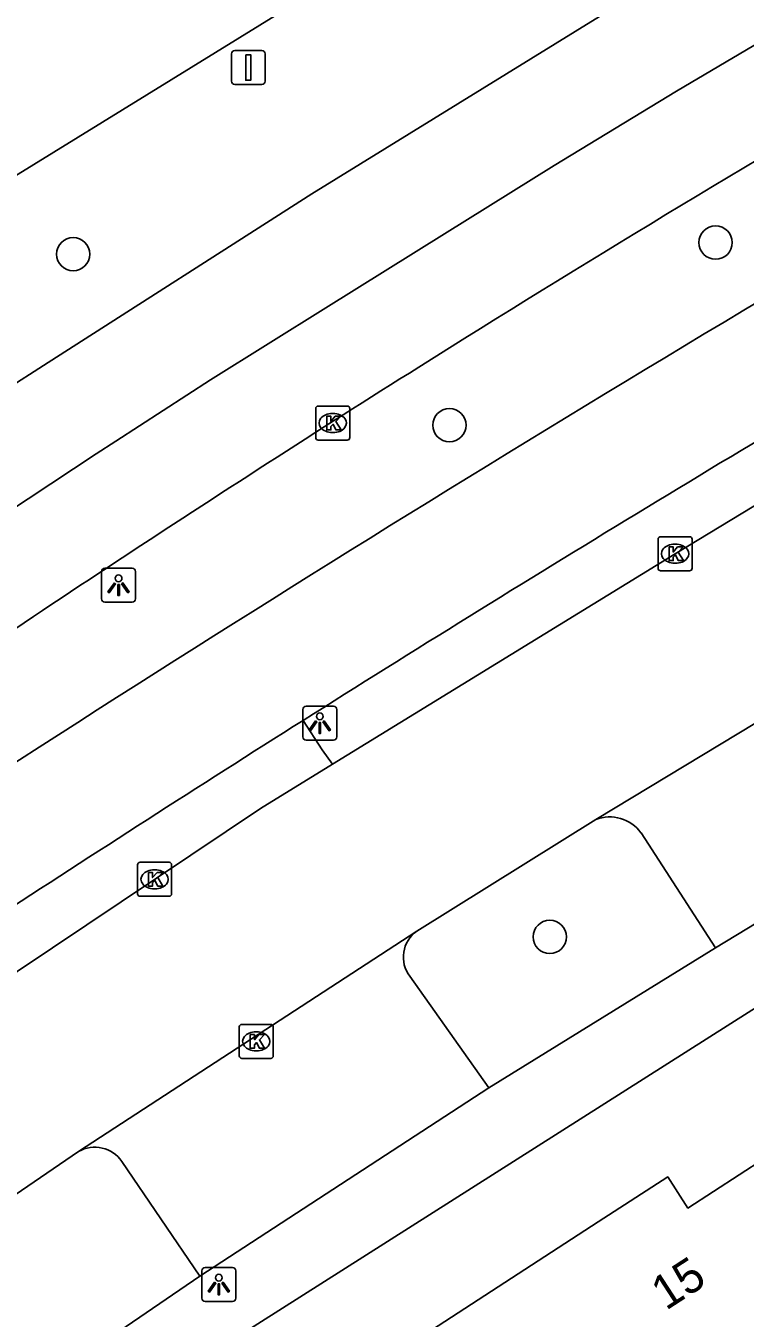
# Model space of a CAD drawing. Extents: x 157793 to 159380, y 380882 to 382313.
# Drawn here: x 159294.62 to 159315.75, y 382247.17 to 382285.17 of the extents above; entities that cross this region are included whole.
import ezdxf

# ---------------------------------------------------------------- set-up
doc = ezdxf.new("R2010")
doc.units = 0
for name, color, linetype in [('IMGEO_Boom', 7, 'Continuous'), ('IMGEO_Fietspad_gesloten', 7, 'Continuous'), ('IMGEO_Haag', 7, 'Continuous'), ('IMGEO_Kolk', 7, 'Continuous'), ('IMGEO_Lichtpunt', 7, 'Continuous'), ('IMGEO_Pand', 7, 'Continuous'), ('IMGEO_Pand_nummerreeks', 7, 'Continuous'), ('IMGEO_Parkeervlak_open', 7, 'Continuous'), ('IMGEO_Rijbaan_lokaal_open', 7, 'Continuous'), ('IMGEO_Rijbaan_regionaal_gesloten', 7, 'Continuous'), ('IMGEO_Verkeersbordpaal', 7, 'Continuous'), ('IMGEO_Voetpad_open', 7, 'Continuous')]:
    doc.layers.add(name, color=color, linetype=linetype)

msp = doc.modelspace()

# ---------------------------------------------------------------- linework, layer by layer
at = {"layer": 'IMGEO_Boom'}
for centre in [(159314.881, 382278.798), (159296.008, 382278.457), (159307.06, 382273.43), (159310.009, 382258.381)]:
    msp.add_circle(centre, 0.489, dxfattribs=at)
at = {"layer": 'IMGEO_Fietspad_gesloten'}
for centre, radius, start, end in [((159710.092, 381618.253), 767.616, 120.612637, 123.84624), ((159679.523, 381668.478), 705.328, 120.415184, 122.287443), ((159675.057, 381675.887), 696.679, 122.302423, 124.088238)]:
    msp.add_arc(centre, radius, start, end, dxfattribs=at)
at = {"layer": 'IMGEO_Haag'}
msp.add_lwpolyline([(159303.623, 382263.459), (159303.325, 382263.881), (159302.76, 382264.747)], dxfattribs=at)
at = {"layer": 'IMGEO_Kolk'}
for p, q in [((159303.134, 382273.065), (159303.134, 382273.917)), ((159303.209, 382273.991), (159304.061, 382273.991)), ((159303.622, 382273.771), (159303.647, 382273.771)), ((159304.135, 382273.917), (159304.135, 382273.065)), ((159304.061, 382272.991), (159303.209, 382272.991)), ((159303.645, 382273.211), (159303.62, 382273.211)), ((159313.191, 382269.223), (159313.191, 382270.075)), ((159313.266, 382270.149), (159314.118, 382270.149)), ((159313.679, 382269.929), (159313.704, 382269.929)), ((159314.192, 382270.075), (159314.192, 382269.223)), ((159314.118, 382269.149), (159313.266, 382269.149)), ((159313.702, 382269.369), (159313.677, 382269.369)), ((159297.899, 382259.65), (159297.899, 382260.502)), ((159297.974, 382260.576), (159298.826, 382260.576)), ((159298.387, 382260.356), (159298.412, 382260.356)), ((159298.9, 382260.502), (159298.9, 382259.65)), ((159298.41, 382259.796), (159298.385, 382259.796)), ((159298.826, 382259.576), (159297.974, 382259.576)), ((159300.961, 382255.81), (159301.813, 382255.81)), ((159300.886, 382254.884), (159300.886, 382255.736)), ((159301.374, 382255.59), (159301.399, 382255.59)), ((159301.887, 382255.736), (159301.887, 382254.884)), ((159301.813, 382254.81), (159300.961, 382254.81)), ((159301.397, 382255.03), (159301.372, 382255.03))]:
    msp.add_line(p, q, dxfattribs=at)
for points in [[(159303.134, 382273.065), (159303.134, 382273.917)], [(159303.209, 382273.991), (159304.061, 382273.991)], [(159303.455, 382273.691), (159303.578, 382273.691), (159303.578, 382273.54), (159303.708, 382273.691), (159303.872, 382273.691), (159303.726, 382273.54), (159303.879, 382273.291), (159303.727, 382273.291), (159303.642, 382273.455), (159303.578, 382273.388), (159303.578, 382273.291), (159303.455, 382273.291), (159303.455, 382273.691)], [(159304.135, 382273.917), (159304.135, 382273.065)], [(159304.061, 382272.991), (159303.209, 382272.991)], [(159313.191, 382269.223), (159313.191, 382270.075)], [(159313.266, 382270.149), (159314.118, 382270.149)], [(159314.192, 382270.075), (159314.192, 382269.223)], [(159313.512, 382269.849), (159313.635, 382269.849), (159313.635, 382269.698), (159313.765, 382269.849), (159313.929, 382269.849), (159313.783, 382269.698), (159313.936, 382269.449), (159313.784, 382269.449), (159313.699, 382269.613), (159313.635, 382269.546), (159313.635, 382269.449), (159313.512, 382269.449), (159313.512, 382269.849)], [(159314.118, 382269.149), (159313.266, 382269.149)], [(159297.899, 382259.65), (159297.899, 382260.502)], [(159297.974, 382260.576), (159298.826, 382260.576)], [(159298.9, 382260.502), (159298.9, 382259.65)], [(159298.22, 382260.276), (159298.343, 382260.276), (159298.343, 382260.125), (159298.473, 382260.276), (159298.637, 382260.276), (159298.491, 382260.125), (159298.644, 382259.876), (159298.492, 382259.876), (159298.407, 382260.04), (159298.343, 382259.973), (159298.343, 382259.876), (159298.22, 382259.876), (159298.22, 382260.276)], [(159298.826, 382259.576), (159297.974, 382259.576)], [(159300.961, 382255.81), (159301.813, 382255.81)], [(159300.886, 382254.884), (159300.886, 382255.736)], [(159301.207, 382255.51), (159301.33, 382255.51), (159301.33, 382255.359), (159301.46, 382255.51), (159301.624, 382255.51), (159301.478, 382255.359), (159301.631, 382255.11), (159301.479, 382255.11), (159301.394, 382255.274), (159301.33, 382255.207), (159301.33, 382255.11), (159301.207, 382255.11), (159301.207, 382255.51)], [(159301.887, 382255.736), (159301.887, 382254.884)], [(159301.813, 382254.81), (159300.961, 382254.81)]]:
    msp.add_lwpolyline(points, dxfattribs=at)
for centre, start, end in [((159303.211, 382273.915), 91.552, 178.448), ((159303.211, 382273.915), 91.552, 178.448), ((159304.059, 382273.915), 1.552, 88.448), ((159304.059, 382273.915), 1.552, 88.448), ((159303.211, 382273.067), 181.552, 268.448), ((159303.211, 382273.067), 181.552, 268.448), ((159304.059, 382273.067), 271.552, 358.448), ((159304.059, 382273.067), 271.552, 358.448), ((159313.268, 382270.073), 91.552, 178.448), ((159313.268, 382270.073), 91.552, 178.448), ((159314.116, 382270.073), 1.552, 88.448), ((159314.116, 382270.073), 1.552, 88.448), ((159313.268, 382269.225), 181.552, 268.448), ((159313.268, 382269.225), 181.552, 268.448), ((159314.116, 382269.225), 271.552, 358.448), ((159314.116, 382269.225), 271.552, 358.448), ((159297.976, 382260.5), 91.552, 178.448), ((159297.976, 382260.5), 91.552, 178.448), ((159298.824, 382260.5), 1.552, 88.448), ((159298.824, 382260.5), 1.552, 88.448), ((159297.976, 382259.652), 181.552, 268.448), ((159297.976, 382259.652), 181.552, 268.448), ((159298.824, 382259.652), 271.552, 358.448), ((159298.824, 382259.652), 271.552, 358.448), ((159300.963, 382255.734), 91.552, 178.448), ((159300.963, 382255.734), 91.552, 178.448), ((159301.811, 382255.734), 1.552, 88.448), ((159301.811, 382255.734), 1.552, 88.448), ((159300.963, 382254.886), 181.552, 268.448), ((159300.963, 382254.886), 181.552, 268.448), ((159301.811, 382254.886), 271.552, 358.448), ((159301.811, 382254.886), 271.552, 358.448)]:
    msp.add_arc(centre, 0.0765, start, end, dxfattribs=at)
for centre, major_axis, ratio, start_param, end_param in [((159303.621, 382273.491), (-0.387, 0.002), 0.722429, 4.712389, 7.853982), ((159303.646, 382273.491), (-0.39, 0.002), 0.717154, 1.570796, 4.712389), ((159313.678, 382269.649), (-0.387, 0.002), 0.722429, 4.712389, 7.853982), ((159313.703, 382269.649), (-0.39, 0.002), 0.717154, 1.570796, 4.712389), ((159298.386, 382260.076), (-0.387, 0.002), 0.722429, 4.712389, 7.853982), ((159298.411, 382260.076), (-0.39, 0.002), 0.717154, 1.570796, 4.712389), ((159301.373, 382255.31), (-0.387, 0.002), 0.722429, 4.712389, 7.853982), ((159301.398, 382255.31), (-0.39, 0.002), 0.717154, 1.570796, 4.712389)]:
    msp.add_ellipse(centre, major_axis=major_axis, ratio=ratio, start_param=start_param, end_param=end_param, dxfattribs=at)
at = {"layer": 'IMGEO_Lichtpunt'}
for p, q in [((159296.843, 382269.128), (159296.843, 382268.321)), ((159296.843, 382269.128), (159296.843, 382268.321)), ((159297.745, 382269.223), (159296.937, 382269.223)), ((159297.745, 382269.223), (159296.937, 382269.223)), ((159297.839, 382268.321), (159297.839, 382269.128)), ((159297.839, 382268.321), (159297.839, 382269.128)), ((159296.937, 382268.227), (159297.745, 382268.227)), ((159296.937, 382268.227), (159297.745, 382268.227)), ((159302.755, 382265.07), (159302.755, 382264.263)), ((159302.755, 382265.07), (159302.755, 382264.263)), ((159303.657, 382265.165), (159302.849, 382265.165)), ((159303.657, 382265.165), (159302.849, 382265.165)), ((159303.751, 382264.263), (159303.751, 382265.07)), ((159303.751, 382264.263), (159303.751, 382265.07)), ((159302.849, 382264.169), (159303.657, 382264.169)), ((159302.849, 382264.169), (159303.657, 382264.169)), ((159300.69, 382248.659), (159299.882, 382248.659)), ((159300.69, 382248.659), (159299.882, 382248.659)), ((159299.788, 382248.564), (159299.788, 382247.757)), ((159299.788, 382248.564), (159299.788, 382247.757)), ((159300.784, 382247.757), (159300.784, 382248.564)), ((159300.784, 382247.757), (159300.784, 382248.564)), ((159299.882, 382247.663), (159300.69, 382247.663)), ((159299.882, 382247.663), (159300.69, 382247.663))]:
    msp.add_line(p, q, dxfattribs=at)
for points in [[(159297.217, 382268.792), (159297.256, 382268.764), (159297.068, 382268.502), (159297.03, 382268.529), (159297.217, 382268.792)], [(159297.319, 382268.744), (159297.366, 382268.744), (159297.366, 382268.422), (159297.319, 382268.422), (159297.319, 382268.744)], [(159297.429, 382268.764), (159297.467, 382268.791), (159297.654, 382268.529), (159297.615, 382268.501), (159297.429, 382268.764)], [(159303.129, 382264.734), (159303.168, 382264.706), (159302.98, 382264.444), (159302.942, 382264.471), (159303.129, 382264.734)], [(159303.231, 382264.686), (159303.278, 382264.686), (159303.278, 382264.364), (159303.231, 382264.364), (159303.231, 382264.686)], [(159303.341, 382264.706), (159303.379, 382264.733), (159303.566, 382264.471), (159303.527, 382264.443), (159303.341, 382264.706)], [(159300.162, 382248.228), (159300.201, 382248.2), (159300.013, 382247.938), (159299.975, 382247.965), (159300.162, 382248.228)], [(159300.374, 382248.2), (159300.412, 382248.227), (159300.599, 382247.965), (159300.56, 382247.937), (159300.374, 382248.2)], [(159300.264, 382248.18), (159300.311, 382248.18), (159300.311, 382247.858), (159300.264, 382247.858), (159300.264, 382248.18)]]:
    msp.add_lwpolyline(points, dxfattribs=at)
for centre in [(159297.342, 382268.926), (159303.254, 382264.868), (159300.287, 382248.362)]:
    msp.add_circle(centre, 0.0994, dxfattribs=at)
for centre, start, end in [((159296.937, 382269.128), 90, 180), ((159296.937, 382269.128), 90, 180), ((159297.745, 382269.128), 0, 90), ((159297.745, 382269.128), 0, 90), ((159296.937, 382268.321), 180, 270), ((159296.937, 382268.321), 180, 270), ((159297.745, 382268.321), 270, 0), ((159297.745, 382268.321), 270, 360), ((159302.849, 382265.07), 90, 180), ((159302.849, 382265.07), 90, 180), ((159303.657, 382265.07), 0, 90), ((159303.657, 382265.07), 0, 90), ((159302.849, 382264.263), 180, 270), ((159302.849, 382264.263), 180, 270), ((159303.657, 382264.263), 270, 0), ((159303.657, 382264.263), 270, 360), ((159299.882, 382248.564), 90, 180), ((159299.882, 382248.564), 90, 180), ((159300.69, 382248.564), 0, 90), ((159300.69, 382248.564), 0, 90), ((159299.882, 382247.757), 180, 270), ((159299.882, 382247.757), 180, 270), ((159300.69, 382247.757), 270, 0), ((159300.69, 382247.757), 270, 360)]:
    msp.add_arc(centre, 0.0946, start, end, dxfattribs=at)
at = {"layer": 'IMGEO_Pand'}
msp.add_lwpolyline([(159330.363, 382251.201), (159331.021, 382250.202), (159330.718, 382250), (159330.24, 382249.682), (159332.197, 382246.688), (159332.965, 382247.178), (159339.82, 382236.676), (159336.591, 382232.859), (159319.981, 382213.224), (159303.352, 382238.788), (159300.626, 382242.979), (159311.433, 382250), (159313.473, 382251.325), (159314.068, 382250.41), (159317.084, 382252.368), (159316.491, 382253.281), (159317.515, 382253.949)], dxfattribs=at)
at = {"layer": 'IMGEO_Parkeervlak_open'}
for points in [[(159314.88, 382258.059), (159312.689, 382261.443)], [(159305.899, 382257.223), (159308.214, 382253.94)], [(159299.724, 382248.41), (159297.439, 382251.783)]]:
    msp.add_lwpolyline(points, dxfattribs=at)
for centre, radius, start, end in [((159311.771, 382260.777), 1.134, 35.9674, 111.2442), ((159306.638, 382257.789), 0.931, 125.2535, 217.4231), ((159296.642, 382251.222), 0.974, 35.1444, 119.1497)]:
    msp.add_arc(centre, radius, start, end, dxfattribs=at)
at = {"layer": 'IMGEO_Rijbaan_lokaal_open'}
for points in [[(159303.623, 382263.459), (159313.692, 382269.649), (159323.259, 382275.451), (159337.517, 382284.018), (159340.354, 382279.188)], [(159311.36, 382261.834), (159321.27, 382267.821)], [(159285.068, 382251.14), (159286.196, 382251.896), (159301.513, 382262.162), (159303.623, 382263.459)], [(159311.36, 382261.834), (159306.101, 382258.549)], [(159296.168, 382252.073), (159306.101, 382258.549)], [(159296.168, 382252.073), (159290.171, 382247.975)]]:
    msp.add_lwpolyline(points, dxfattribs=at)
at = {"layer": 'IMGEO_Rijbaan_regionaal_gesloten'}
for points in [[(159332.792, 382298.613), (159303.014, 382280.231), (159295.27, 382275.268), (159292.584, 382273.547), (159286.789, 382269.758), (159282.73, 382266.884)], [(159293.344, 382270.382), (159296.683, 382272.583), (159297.261, 382272.958), (159300.038, 382274.759), (159303.43, 382276.878), (159306.915, 382279.054), (159310.135, 382281.065), (159313.731, 382283.253), (159320.551, 382287.293), (159323.803, 382289.285), (159330.831, 382293.387), (159337.817, 382297.384), (159339.762, 382298.525)], [(159278.456, 382270.167), (159287.526, 382276.305), (159293.753, 382280.418), (159294.138, 382280.656), (159304.22, 382286.885)]]:
    msp.add_lwpolyline(points, dxfattribs=at)
for centre, radius, start, end in [((159575.344, 381847.272), 505.498, 120.24062, 122.17513), ((159573.743, 381849.82), 502.489, 122.17524, 124.57721)]:
    msp.add_arc(centre, radius, start, end, dxfattribs=at)
at = {"layer": 'IMGEO_Verkeersbordpaal'}
for p, q in [((159300.656, 382283.547), (159300.656, 382284.347)), ((159300.656, 382284.347), (159300.656, 382283.547)), ((159300.756, 382284.447), (159301.546, 382284.447)), ((159301.546, 382284.447), (159300.756, 382284.447)), ((159301.646, 382284.347), (159301.646, 382283.547)), ((159301.646, 382283.547), (159301.646, 382284.347)), ((159301.546, 382283.447), (159300.756, 382283.447)), ((159300.756, 382283.447), (159301.546, 382283.447))]:
    msp.add_line(p, q, dxfattribs=at)
msp.add_lwpolyline([(159301.076, 382284.322), (159301.226, 382284.322), (159301.226, 382283.572), (159301.076, 382283.572), (159301.076, 382284.322)], dxfattribs=at)
for centre, start, end in [((159300.756, 382284.347), 90, 180), ((159300.756, 382284.347), 90, 180), ((159301.546, 382284.347), 0, 90), ((159301.546, 382284.347), 360, 90), ((159300.756, 382283.547), 180, 270), ((159300.756, 382283.547), 180, 270), ((159301.546, 382283.547), 270, 0), ((159301.546, 382283.547), 270, 0)]:
    msp.add_arc(centre, 0.1, start, end, dxfattribs=at)
at = {"layer": 'IMGEO_Voetpad_open'}
for points in [[(159341.605, 382271.577), (159331.607, 382265.772), (159315.941, 382256.23), (159299.584, 382245.833), (159288.209, 382237.987)], [(159323.162, 382263.086), (159314.88, 382258.059)], [(159314.88, 382258.059), (159308.214, 382253.94)], [(159308.214, 382253.94), (159299.724, 382248.41)], [(159299.724, 382248.41), (159297.159, 382246.648), (159292.186, 382243.456)]]:
    msp.add_lwpolyline(points, dxfattribs=at)

# ---------------------------------------------------------------- texts
at = {"layer": 'IMGEO_Pand_nummerreeks'}
msp.add_text('15', height=1, rotation=33.0052, dxfattribs=at).set_placement((159313.422, 382247.381))

doc.saveas('drawing.dxf')
